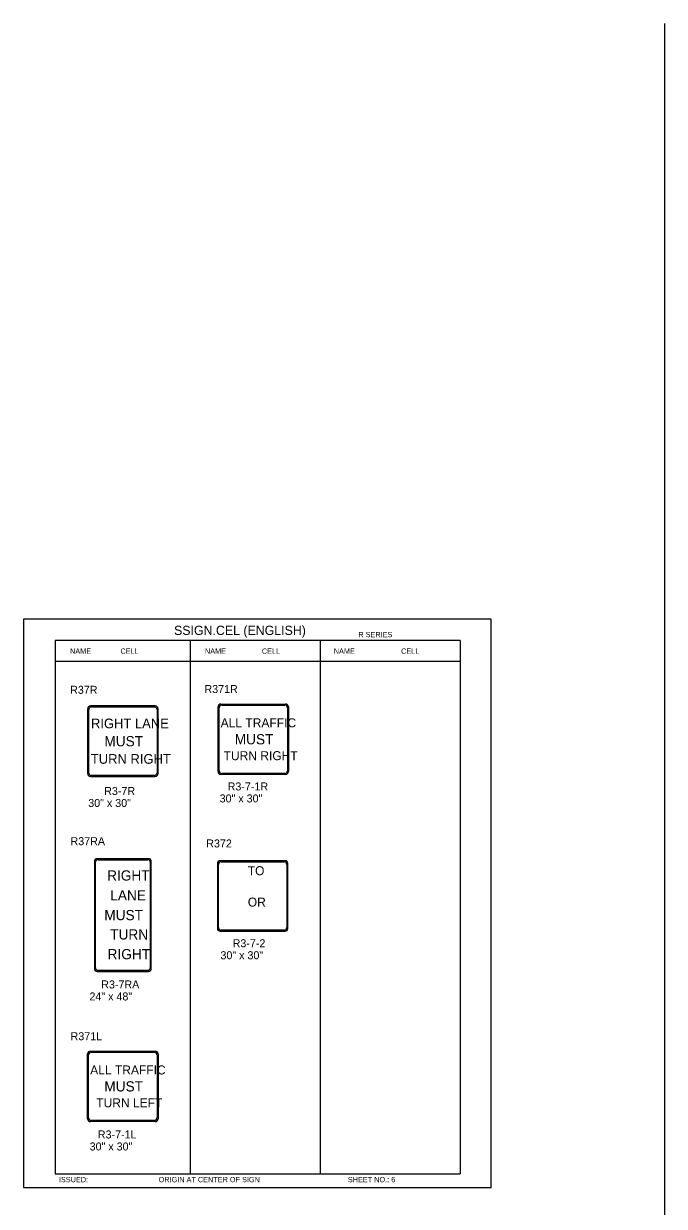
# Model space of a CAD drawing. Extents: x -5299 to 22597, y -19549 to -1808.
# Drawn here: x -1179 to -218, y -3652 to -1878 of the extents above; entities that cross this region are included whole.
import ezdxf

# ---------------------------------------------------------------- set-up
doc = ezdxf.new("R2010")
doc.units = 0
for name, color, linetype in [('Level 1', 7, 'Continuous'), ('Level 2', 7, 'Continuous'), ('Level 3', 7, 'Continuous'), ('Level 63', 7, 'Continuous')]:
    doc.layers.add(name, color=color, linetype=linetype)

msp = doc.modelspace()

# ---------------------------------------------------------------- linework, layer by layer
at = {"layer": 'Level 1'}
for p, q in [((-524.7, -2802.9), (-1131.7, -2802.9)), ((-1131.7, -2802.9), (-1131.7, -3602.9)), ((-929.4, -2802.9), (-929.4, -3602.9)), ((-734.2, -2802.9), (-734.2, -3602.9)), ((-524.7, -2802.9), (-524.7, -3602.9)), ((-524.7, -2834.6), (-1131.7, -2834.6)), ((-1081.6, -3001.3), (-1081.6, -2906.6)), ((-1077.7, -2902.6), (-983, -2902.6)), ((-979.1, -2906.6), (-979.1, -3001.3)), ((-887.6, -2999.6), (-887.6, -2902.4)), ((-886, -2998.4), (-886, -2903.7)), ((-883.4, -2898.2), (-786.2, -2898.2)), ((-882.1, -2899.8), (-787.4, -2899.8)), ((-783.5, -2903.7), (-783.5, -2998.4)), ((-781.9, -2902.4), (-781.9, -2999.6)), ((-1030.3, -2953.9), (-1030.3, -2953.9)), ((-834.8, -2951), (-834.8, -2951)), ((-983, -3005.2), (-1077.7, -3005.2)), ((-786.2, -3003.9), (-883.4, -3003.9)), ((-787.4, -3002.3), (-882.1, -3002.3)), ((-1071.5, -3293.7), (-1071.5, -3135.6)), ((-1067.6, -3131.7), (-993.2, -3131.7)), ((-989.3, -3135.6), (-989.3, -3293.7)), ((-887, -3233.4), (-887, -3138.7)), ((-883.1, -3134.8), (-788.4, -3134.8)), ((-784.5, -3138.7), (-784.5, -3233.4)), ((-835.7, -3186.1), (-835.7, -3186.1)), ((-1030.4, -3214.7), (-1030.4, -3214.7)), ((-788.4, -3237.3), (-883.1, -3237.3)), ((-993.2, -3297.7), (-1067.6, -3297.7)), ((-1077.8, -3420.4), (-983.1, -3420.4)), ((-1081.7, -3519), (-1081.7, -3424.3)), ((-979.1, -3424.3), (-979.1, -3519)), ((-1030.4, -3471.7), (-1030.4, -3471.7)), ((-983.1, -3522.9), (-1077.8, -3522.9)), ((-1131.7, -3602.9), (-524.7, -3602.9))]:
    msp.add_line(p, q, dxfattribs=at)
for centre, radius, start, end in [((-1077.7, -2906.6), 3.91, 90, 180), ((-983, -2906.6), 3.91, 0, 90), ((-883.4, -2902.4), 4.23, 90, 180), ((-882.1, -2903.7), 3.91, 90, 180), ((-787.4, -2903.7), 3.91, 0, 90), ((-786.2, -2902.4), 4.23, 0, 90), ((-1077.7, -3001.3), 3.91, 180, 270), ((-983, -3001.3), 3.91, 270, 0), ((-883.4, -2999.6), 4.23, 180, 270), ((-882.1, -2998.4), 3.91, 180, 270), ((-787.4, -2998.4), 3.91, 270, 0), ((-786.2, -2999.6), 4.23, 270, 0), ((-1067.6, -3135.6), 3.91, 90, 180), ((-993.2, -3135.6), 3.91, 0, 90), ((-883.1, -3138.7), 3.91, 90, 180), ((-788.4, -3138.7), 3.91, 0, 90), ((-883.1, -3233.4), 3.91, 180, 270), ((-788.4, -3233.4), 3.91, 270, 0), ((-1067.6, -3293.7), 3.91, 180, 270), ((-993.2, -3293.7), 3.91, 270, 0), ((-1077.8, -3424.3), 3.91, 90, 180), ((-983.1, -3424.3), 3.91, 0, 90), ((-1077.8, -3519), 3.91, 180, 270), ((-983.1, -3519), 3.91, 270, 0)]:
    msp.add_arc(centre, radius, start, end, dxfattribs=at)
at = {"layer": 'Level 3'}
for p, q in [((-218.2, -1877.7), (-218.2, -9425.7)), ((-1083.2, -2905.3), (-1083.2, -3002.5)), ((-981.7, -2901.1), (-1078.9, -2901.1)), ((-977.5, -3002.5), (-977.5, -2905.3)), ((-887.6, -2999.6), (-887.6, -2902.4)), ((-883.4, -2898.2), (-786.2, -2898.2)), ((-781.9, -2902.4), (-781.9, -2999.6)), ((-1078.9, -3006.7), (-981.7, -3006.7)), ((-786.2, -3003.9), (-883.4, -3003.9)), ((-1073.1, -3134.4), (-1073.1, -3295)), ((-992, -3130.2), (-1068.8, -3130.2)), ((-987.7, -3295), (-987.7, -3134.4)), ((-888.5, -3137.5), (-888.5, -3234.7)), ((-787.1, -3133.2), (-884.3, -3133.2)), ((-782.9, -3234.7), (-782.9, -3137.5)), ((-884.3, -3238.9), (-787.1, -3238.9)), ((-1068.8, -3299.2), (-992, -3299.2)), ((-1083.2, -3520.3), (-1083.2, -3423.1)), ((-1079, -3418.8), (-981.8, -3418.8)), ((-977.6, -3423.1), (-977.6, -3520.3)), ((-981.8, -3524.5), (-1079, -3524.5))]:
    msp.add_line(p, q, dxfattribs=at)
for centre, start, end in [((-1078.9, -2905.3), 90, 180), ((-981.7, -2905.3), 0, 90), ((-883.4, -2902.4), 90, 180), ((-786.2, -2902.4), 0, 90), ((-1078.9, -3002.5), 180, 270), ((-981.7, -3002.5), 270, 0), ((-883.4, -2999.6), 180, 270), ((-786.2, -2999.6), 270, 0), ((-1068.8, -3134.4), 90, 180), ((-992, -3134.4), 0, 90), ((-884.3, -3137.5), 90, 180), ((-787.1, -3137.5), 0, 90), ((-884.3, -3234.7), 180, 270), ((-787.1, -3234.7), 270, 0), ((-1068.8, -3295), 180, 270), ((-992, -3295), 270, 0), ((-1079, -3423.1), 90, 180), ((-981.8, -3423.1), 0, 90), ((-1079, -3520.3), 180, 270), ((-981.8, -3520.3), 270, 0)]:
    msp.add_arc(centre, 4.23, start, end, dxfattribs=at)
at = {"layer": 'Level 63'}
msp.add_lwpolyline([(-1179.2, -3623.1), (-478.2, -3623.1), (-478.2, -2770.8), (-1179.2, -2770.8)], close=True, dxfattribs=at)

# ---------------------------------------------------------------- texts
at = {"layer": 'Level 1'}
for s, height, p in [('RIGHT LANE', 14.55, (-1078.2, -2934.6)), ('ALL TRAFFIC', 13.482, (-883.7, -2933.1)), ('MUST', 15.32, (-862.6, -2958.7)), ('MUST', 15.32, (-1058.1, -2961.6)), ('TURN RIGHT', 14.55, (-1078.4, -2987.8)), ('TURN RIGHT', 13.48, (-879.3, -2982.4)), ('RIGHT', 15.32, (-1054, -3163)), ('TO', 13.48, (-843.1, -3154.9)), ('LANE', 15.32, (-1049.3, -3192.8)), ('OR', 13.48, (-843, -3202)), ('MUST', 15.32, (-1058.2, -3222.4)), ('TURN', 15.32, (-1049.4, -3251.4)), ('RIGHT', 15.32, (-1053.3, -3281)), ('ALL TRAFFIC', 13.482, (-1079.4, -3453.8)), ('MUST', 15.32, (-1058.2, -3479.3)), ('TURN LEFT', 13.48, (-1070.3, -3503))]:
    msp.add_text(s, height=height, dxfattribs=at).set_placement(p)
at = {"layer": 'Level 2'}
for s, p in [('R37R', (-1109.5, -2882.9)), ('R371R', (-908, -2881.7)), ('R37RA', (-1108.9, -3109.9)), ('R372', (-905.3, -3113.3)), ('R371L', (-1108.8, -3402.5))]:
    msp.add_text(s, height=12, dxfattribs=at).set_placement(p)
at = {"layer": 'Level 3'}
for s, height, p in [('SSIGN.CEL (ENGLISH)', 13.857, (-953.6, -2794.6)), ('R SERIES', 7.92, (-677.2, -2798)), ('NAME', 7.92, (-1109.6, -2822.8)), ('CELL', 7.92, (-1034, -2822.8)), ('NAME', 7.92, (-907.3, -2822.8)), ('CELL', 7.92, (-821.9, -2822.8)), ('NAME', 7.92, (-714, -2822.8)), ('CELL', 7.92, (-613.1, -2822.8)), ('R3-7R', 12, (-1058.4, -3034.6)), ('R3-7-1R', 12, (-873.2, -3027.8)), ('30" x 30"', 12, (-1082.3, -3052.6)), ('30" x 30"', 12, (-885.2, -3045.8)), ('R3-7-2', 12, (-865.7, -3263)), ('30" x 30"', 12, (-884, -3281)), ('R3-7RA', 12, (-1062.8, -3324.8)), ('24" x 48"', 12, (-1080.5, -3342.8)), ('R3-7-1L', 12, (-1067.9, -3549.8)), ('30" x 30"', 12, (-1080.2, -3567.8)), ('ISSUED:', 7.92, (-1126.3, -3615.4)), ('ORIGIN AT CENTER OF SIGN', 7.918, (-976.8, -3615.4)), ('SHEET NO.: 6', 7.918, (-692.9, -3615.4))]:
    msp.add_text(s, height=height, dxfattribs=at).set_placement(p)

doc.saveas('drawing.dxf')
